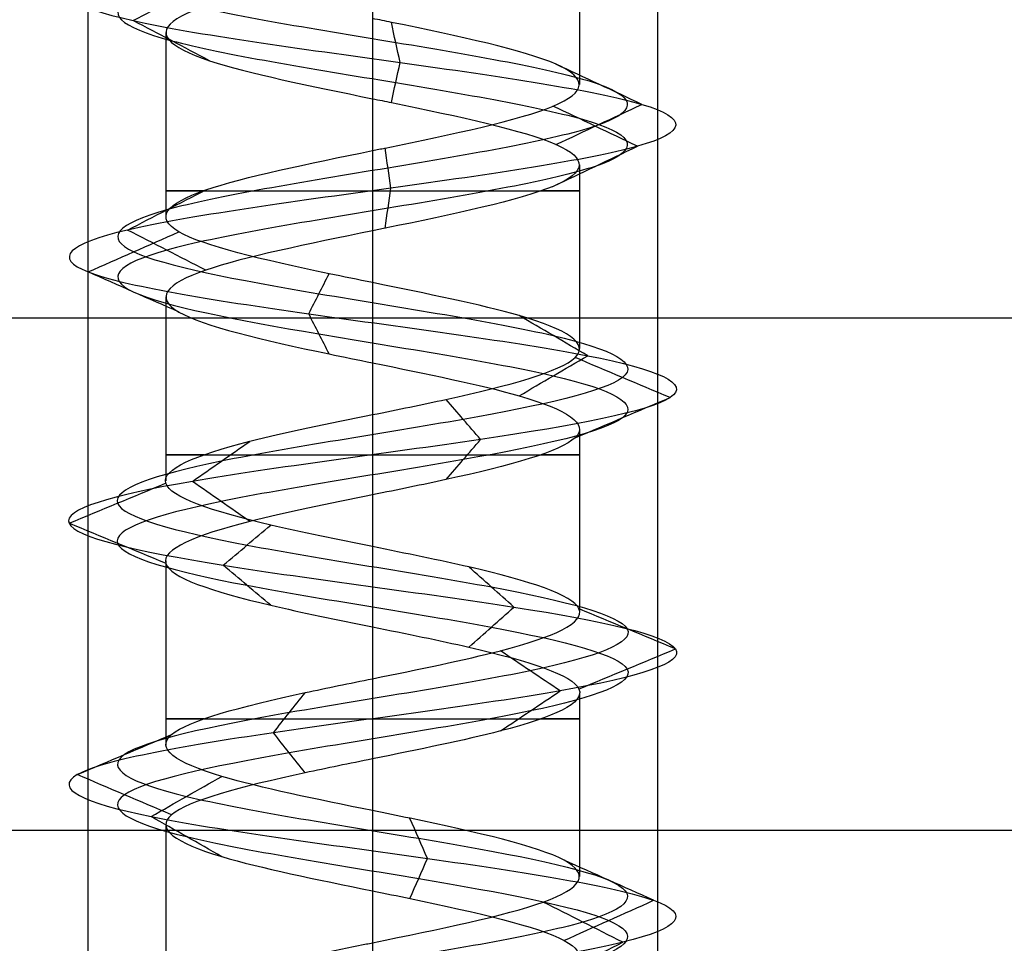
# Model space of a CAD drawing. Header units: millimetres. Extents: x -646 to 654, y -203 to 198.
# Tile 435 of 656: x -463.48 to -454.84, y 124.35 to 132.46. Entities that reach past the tile are written whole.
import ezdxf

# ---------------------------------------------------------------- set-up
doc = ezdxf.new("R2010")
doc.units = ezdxf.units.MM
doc.layers.add('Default', color=7, linetype='Continuous', true_color=0x000000)

msp = doc.modelspace()

# ---------------------------------------------------------------- linework, layer by layer
at = {"layer": 'Default', "color": 9, "true_color": 0xbebcba}
for p, q in [((-458.5685, 133.5029, 881.3222), (-458.5685, 131.8871, 881.3222)), ((-462.2002, 132.3435, 881.3222), (-462.2002, 130.7277, 881.3222)), ((-460.3844, 131.7632, 879.5027), (-460.3844, 130.1485, 879.5057)), ((-458.5685, 131.1832, 881.3222), (-458.5685, 129.5699, 881.3222)), ((-462.2002, 130.0235, 881.3222), (-462.2002, 128.41, 881.3222)), ((-460.3844, 129.4443, 879.5057), (-460.3844, 127.8308, 879.5112)), ((-458.5685, 128.8644, 881.3222), (-458.5685, 127.2514, 881.3222)), ((-462.2002, 127.7052, 881.3222), (-462.2002, 126.0917, 881.3222)), ((-460.3844, 127.1266, 879.5112), (-460.3844, 125.5131, 879.5048)), ((-458.5685, 126.5482, 881.3222), (-458.5685, 124.9336, 881.3222)), ((-462.2002, 125.3889, 881.3222), (-462.2002, 123.774, 881.3222)), ((-460.3844, 124.8089, 879.5048), (-460.3844, 123.1941, 879.5033))]:
    msp.add_line(p, q, dxfattribs=at)
at = {"layer": 'Default'}
for p, q in [((-636.3844, 129.8403, 780.8222), (-1.8844, 129.8403, 780.8222)), ((-636.3844, 129.8403, 873.8222), (-1.8844, 129.8403, 873.8222))]:
    msp.add_line(p, q, dxfattribs=at)
at = {"layer": 'Default', "color": 9, "true_color": 0xbebcba, "extrusion": (0, -1, 0)}
for centre, start, end in [((-460.3844, 881.3222, -130.9559), 144.53887, 270), ((-460.3844, 881.3222, -130.9559), 270, 35.36455), ((-460.3844, 881.3222, -128.6378), 144.57821, 270), ((-460.3844, 881.3222, -128.6378), 270, 35.22029), ((-460.3844, 881.3222, -126.3196), 144.64406, 270), ((-460.3844, 881.3222, -126.3196), 270, 35.43203)]:
    msp.add_arc(centre, 1.8159, start, end, dxfattribs=at)
at = {"layer": 'Default', "color": 9, "true_color": 0xbebcba}
for points, degree in [([(-460.3844, 139.246, 879.0826), (-459.6402, 139.1234, 879.0826), (-458.1646, 138.8782, 879.8829), (-457.9697, 138.5104, 882.4095), (-459.9868, 138.1427, 883.938), (-462.365, 137.7749, 883.0775), (-462.9339, 137.4071, 880.6114), (-461.1716, 137.0393, 878.7956), (-458.6901, 136.6715, 879.2891), (-457.7571, 136.3037, 881.6412), (-459.2258, 135.936, 883.7017), (-461.7535, 135.5682, 883.5871), (-463.0297, 135.2004, 881.4021), (-461.8878, 134.8326, 879.1442), (-459.3716, 134.4648, 878.8771), (-457.7812, 134.097, 880.8452), (-458.5704, 133.7292, 883.2493), (-461.0177, 133.3615, 883.8918), (-462.8861, 132.9937, 882.1855), (-462.4677, 132.6259, 879.69), (-460.1449, 132.2581, 878.6865), (-458.041, 131.8903, 880.0923), (-458.0792, 131.5225, 882.6223), (-460.2246, 131.1548, 883.9639), (-462.516, 130.787, 882.8907), (-462.8589, 130.4192, 880.3837), (-460.9398, 130.0514, 878.7346), (-458.513, 129.6836, 879.4508), (-457.7968, 129.3158, 881.8777), (-459.4459, 128.948, 883.7968), (-461.9529, 128.5803, 883.4539), (-463.0261, 128.2125, 881.1624), (-461.6845, 127.8447, 879.017), (-459.1545, 127.4769, 878.9788), (-457.7487, 127.1091, 881.0827), (-458.7522, 126.7413, 883.4055), (-461.2477, 126.3736, 883.824), (-462.954, 126.0058, 881.9556), (-462.3114, 125.638, 879.5082), (-459.9073, 125.2702, 878.719), (-457.9393, 124.9024, 880.3094), (-458.2063, 124.5346, 882.8256), (-460.4643, 124.1669, 883.9675), (-462.6492, 123.7991, 882.6914), (-462.7638, 123.4313, 880.1636), (-460.7034, 123.0635, 878.695), (-458.3513, 122.6957, 879.6279), (-457.8577, 122.3279, 882.1096), (-459.6737, 121.9601, 883.8715), (-462.1393, 121.5924, 883.3032), (-463.0008, 121.2246, 880.924), (-461.4705, 120.8568, 878.9088), (-458.9474, 120.489, 879.0997), (-457.7378, 120.1212, 881.3222), (-458.9474, 119.7534, 883.5447), (-461.4705, 119.3857, 883.7356), (-463.0008, 119.0179, 881.7204), (-462.1393, 118.6501, 879.3413), (-459.6737, 118.2823, 878.7729), (-457.8577, 117.9145, 880.5349), (-458.3513, 117.5467, 883.0166), (-460.7034, 117.179, 883.9494), (-462.7638, 116.8112, 882.4808), (-462.6492, 116.4434, 879.9531), (-460.4643, 116.0756, 878.6769), (-458.2063, 115.7078, 879.8188), (-457.9393, 115.34, 882.335), (-459.9073, 114.9722, 883.9254), (-462.3114, 114.6045, 883.1362), (-462.954, 114.2367, 880.6889), (-461.2477, 113.8689, 878.8205), (-458.7522, 113.5011, 879.2389), (-457.7487, 113.1333, 881.5617), (-459.1545, 112.7655, 883.6656), (-461.6845, 112.3978, 883.6274), (-463.0261, 112.03, 881.482), (-461.9529, 111.6622, 879.1906), (-459.4459, 111.2944, 878.8477), (-457.7968, 110.9266, 880.7668), (-458.513, 110.5588, 883.1936), (-460.9398, 110.1911, 883.9098), (-462.8589, 109.8233, 882.2607), (-462.516, 109.4555, 879.7537), (-460.2246, 109.0877, 878.6805), (-458.0792, 108.7199, 880.0221), (-458.041, 108.3521, 882.5521), (-460.1449, 107.9843, 883.9579), (-462.4677, 107.6166, 882.9544), (-462.8861, 107.2488, 880.4589), (-461.0177, 106.881, 878.7526), (-458.5704, 106.5132, 879.3952), (-457.7812, 106.1454, 881.7993), (-459.3716, 105.7776, 883.7673), (-461.8878, 105.4099, 883.5003), (-463.0297, 105.0421, 881.2423), (-461.7535, 104.6743, 879.0574), (-459.2258, 104.3065, 878.9428), (-457.7571, 103.9387, 881.0032), (-458.6901, 103.5709, 883.3553), (-461.1716, 103.2031, 883.8488), (-462.9339, 102.8354, 882.033), (-462.365, 102.4676, 879.567), (-459.9868, 102.0998, 878.7064), (-457.9697, 101.732, 880.2349), (-458.1646, 101.3642, 882.7615), (-459.6402, 101.119, 883.5619), (-460.3844, 100.9964, 883.5619)], 3), ([(-460.3844, 139.0695, 878.6563), (-459.4985, 138.9469, 878.6563), (-457.7421, 138.7017, 879.609), (-457.5101, 138.3339, 882.6164), (-459.9112, 137.9661, 884.4359), (-462.7419, 137.5983, 883.4115), (-463.4191, 137.2305, 880.4761), (-461.3214, 136.8628, 878.3148), (-458.3676, 136.495, 878.9022), (-457.2571, 136.1272, 881.702), (-459.0053, 135.7594, 884.1545), (-462.0141, 135.3916, 884.0181), (-463.5331, 135.0238, 881.4174), (-462.1739, 134.656, 878.7297), (-459.1788, 134.2883, 878.4118), (-457.2858, 133.9205, 880.7544), (-458.2251, 133.5527, 883.616), (-461.1383, 133.1849, 884.3809), (-463.3622, 132.8171, 882.3498), (-462.8641, 132.4493, 879.3794), (-460.0993, 132.0816, 878.1849), (-457.595, 131.7138, 879.8582), (-457.6405, 131.346, 882.8698), (-460.1942, 130.9782, 884.4667), (-462.9217, 130.6104, 883.1892), (-463.3298, 130.2426, 880.2051), (-461.0455, 129.8749, 878.2422), (-458.1568, 129.5071, 879.0947), (-457.3043, 129.1393, 881.9834), (-459.2673, 128.7715, 884.2677), (-462.2514, 128.4037, 883.8595), (-463.5288, 128.0359, 881.132), (-461.9319, 127.6681, 878.5783), (-458.9204, 127.3004, 878.5329), (-457.2471, 126.9326, 881.0371), (-458.4416, 126.5648, 883.802), (-461.412, 126.197, 884.3001), (-463.443, 125.8292, 882.0761), (-462.6781, 125.4614, 879.163), (-459.8165, 125.0937, 878.2236), (-457.474, 124.7259, 880.1167), (-457.7918, 124.3581, 883.1117), (-460.4795, 123.9903, 884.471), (-463.0802, 123.6225, 882.9519), (-463.2167, 123.2547, 879.9432), (-460.7641, 122.887, 878.195), (-457.9644, 122.5192, 879.3054), (-457.3768, 122.1514, 882.2594), (-459.5384, 121.7836, 884.3567), (-462.4733, 121.4158, 883.6802), (-463.4987, 121.048, 880.8482), (-461.6772, 120.6802, 878.4496), (-458.674, 120.3125, 878.6768), (-457.2342, 119.9447, 881.3222), (-458.674, 119.5769, 883.9676), (-461.6772, 119.2091, 884.1949), (-463.4987, 118.8413, 881.7962), (-462.4733, 118.4735, 878.9643), (-459.5384, 118.1058, 878.2877), (-457.3768, 117.738, 880.385), (-457.9644, 117.3702, 883.339), (-460.7641, 117.0024, 884.4494), (-463.2167, 116.6346, 882.7013), (-463.0802, 116.2668, 879.6925), (-460.4795, 115.899, 878.1735), (-457.7918, 115.5313, 879.5327), (-457.474, 115.1635, 882.5277), (-459.8165, 114.7957, 884.4208), (-462.6781, 114.4279, 883.4814), (-463.443, 114.0601, 880.5683), (-461.412, 113.6923, 878.3443), (-458.4416, 113.3246, 878.8424), (-457.2471, 112.9568, 881.6073), (-458.9204, 112.589, 884.1116), (-461.9319, 112.2212, 884.0661), (-463.5288, 111.8534, 881.5124), (-462.2514, 111.4856, 878.7849), (-459.2673, 111.1179, 878.3767), (-457.3043, 110.7501, 880.661), (-458.1568, 110.3823, 883.5497), (-461.0455, 110.0145, 884.4022), (-463.3298, 109.6467, 882.4393), (-462.9217, 109.2789, 879.4552), (-460.1942, 108.9111, 878.1778), (-457.6405, 108.5434, 879.7747), (-457.595, 108.1756, 882.7862), (-460.0993, 107.8078, 884.4595), (-462.8641, 107.44, 883.265), (-463.3622, 107.0722, 880.2946), (-461.1383, 106.7044, 878.2636), (-458.2251, 106.3367, 879.0284), (-457.2858, 105.9689, 881.8901), (-459.1788, 105.6011, 884.2326), (-462.1739, 105.2333, 883.9148), (-463.5331, 104.8655, 881.2271), (-462.0141, 104.4977, 878.6263), (-459.0053, 104.13, 878.4899), (-457.2571, 103.7622, 880.9425), (-458.3676, 103.3944, 883.7422), (-461.3214, 103.0266, 884.3297), (-463.4191, 102.6588, 882.1683), (-462.7419, 102.291, 879.2329), (-459.9112, 101.9232, 878.2086), (-457.5101, 101.5555, 880.028), (-457.7421, 101.1877, 883.0354), (-459.4985, 100.9425, 883.9881), (-460.3844, 100.8199, 883.9881)], 3), ([(-460.3844, 138.8929, 879.0826), (-459.6402, 138.7703, 879.0826), (-458.1646, 138.5251, 879.8829), (-457.9697, 138.1573, 882.4095), (-459.9868, 137.7895, 883.938), (-462.365, 137.4218, 883.0775), (-462.9338, 137.054, 880.6114), (-461.1716, 136.6862, 878.7956), (-458.6901, 136.3184, 879.2891), (-457.7571, 135.9506, 881.6412), (-459.2258, 135.5828, 883.7016), (-461.7535, 135.2151, 883.587), (-463.0297, 134.8473, 881.4021), (-461.8877, 134.4795, 879.1442), (-459.3716, 134.1117, 878.8772), (-457.7812, 133.7439, 880.8452), (-458.5704, 133.3761, 883.2492), (-461.0177, 133.0084, 883.8918), (-462.8861, 132.6406, 882.1855), (-462.4676, 132.2728, 879.6901), (-460.1449, 131.905, 878.6866), (-458.041, 131.5372, 880.0923), (-458.0792, 131.1694, 882.6223), (-460.2246, 130.8016, 883.9639), (-462.516, 130.4339, 882.8907), (-462.8589, 130.0661, 880.3838), (-460.9398, 129.6983, 878.7347), (-458.513, 129.3305, 879.4509), (-457.7968, 128.9627, 881.8777), (-459.4459, 128.5949, 883.7967), (-461.9528, 128.2272, 883.4538), (-463.026, 127.8594, 881.1624), (-461.6845, 127.4916, 879.0171), (-459.1545, 127.1238, 878.9789), (-457.7487, 126.756, 881.0827), (-458.7522, 126.3882, 883.4055), (-461.2477, 126.0204, 883.8239), (-462.954, 125.6527, 881.9556), (-462.3114, 125.2849, 879.5082), (-459.9073, 124.9171, 878.7191), (-457.9393, 124.5493, 880.3094), (-458.2063, 124.1815, 882.8256), (-460.4643, 123.8137, 883.9675), (-462.6492, 123.446, 882.6913), (-462.7638, 123.0782, 880.1637), (-460.7034, 122.7104, 878.695), (-458.3513, 122.3426, 879.6279), (-457.8577, 121.9748, 882.1096), (-459.6737, 121.607, 883.8715), (-462.1393, 121.2393, 883.3031), (-463.0007, 120.8715, 880.924), (-461.4705, 120.5037, 878.9089), (-458.9474, 120.1359, 879.0998), (-457.7379, 119.7681, 881.3222), (-458.9474, 119.4003, 883.5447), (-461.4705, 119.0325, 883.7356), (-463.0007, 118.6648, 881.7204), (-462.1393, 118.297, 879.3413), (-459.6737, 117.9292, 878.7729), (-457.8577, 117.5614, 880.5349), (-458.3513, 117.1936, 883.0165), (-460.7034, 116.8258, 883.9494), (-462.7638, 116.4581, 882.4808), (-462.6492, 116.0903, 879.9531), (-460.4643, 115.7225, 878.6769), (-458.2063, 115.3547, 879.8188), (-457.9393, 114.9869, 882.335), (-459.9073, 114.6191, 883.9254), (-462.3114, 114.2514, 883.1362), (-462.954, 113.8836, 880.6889), (-461.2477, 113.5158, 878.8205), (-458.7522, 113.148, 879.2389), (-457.7487, 112.7802, 881.5617), (-459.1545, 112.4124, 883.6656), (-461.6845, 112.0446, 883.6274), (-463.026, 111.6769, 881.482), (-461.9528, 111.3091, 879.1906), (-459.4459, 110.9413, 878.8477), (-457.7968, 110.5735, 880.7668), (-458.513, 110.2057, 883.1936), (-460.9398, 109.8379, 883.9098), (-462.8589, 109.4702, 882.2607), (-462.516, 109.1024, 879.7537), (-460.2246, 108.7346, 878.6805), (-458.0792, 108.3668, 880.0221), (-458.041, 107.999, 882.5521), (-460.1449, 107.6312, 883.9579), (-462.4676, 107.2635, 882.9544), (-462.8861, 106.8957, 880.4589), (-461.0177, 106.5279, 878.7526), (-458.5704, 106.1601, 879.3952), (-457.7812, 105.7923, 881.7993), (-459.3716, 105.4245, 883.7673), (-461.8877, 105.0567, 883.5002), (-463.0297, 104.689, 881.2423), (-461.7535, 104.3212, 879.0574), (-459.2258, 103.9534, 878.9428), (-457.7571, 103.5856, 881.0032), (-458.6901, 103.2178, 883.3553), (-461.1716, 102.85, 883.8488), (-462.9338, 102.4823, 882.033), (-462.365, 102.1145, 879.567), (-459.9868, 101.7467, 878.7064), (-457.9697, 101.3789, 880.2349), (-458.1646, 101.0111, 882.7615), (-459.6402, 100.7659, 883.5618), (-460.3844, 100.6433, 883.5618)], 3), ([(-460.3844, 132.922, 883.1381), (-460.3844, 132.115, 883.1381), (-460.3844, 131.308, 883.1381)], 2), ([(-462.4863, 132.4493, 879.6754), (-462.2628, 132.5668, 879.8506), (-462.0392, 132.6842, 880.0257), (-461.8156, 132.8017, 880.2009)], 3), ([(-461.8155, 132.0969, 880.201), (-462.0391, 132.2144, 880.0258), (-462.2627, 132.3319, 879.8506), (-462.4863, 132.4493, 879.6754)], 3), ([(-460.1427, 132.0816, 878.6629), (-460.1684, 132.1991, 878.9459), (-460.1941, 132.3166, 879.2289), (-460.2199, 132.4341, 879.5119)], 3), ([(-460.2199, 131.729, 879.5119), (-460.1941, 131.8465, 879.2289), (-460.1684, 131.964, 878.9459), (-460.1427, 132.0816, 878.6629)], 3), ([(-458.02, 131.7138, 880.0813), (-458.2717, 131.8313, 880.2134), (-458.5234, 131.9489, 880.3455), (-458.7752, 132.0665, 880.4776)], 3), ([(-458.0585, 131.346, 882.634), (-458.3063, 131.4636, 882.4943), (-458.554, 131.5812, 882.3545), (-458.8018, 131.6989, 882.2148)], 3), ([(-458.7752, 131.3611, 880.4776), (-458.5234, 131.4786, 880.3455), (-458.2717, 131.5962, 880.2134), (-458.02, 131.7138, 880.0813)], 3), ([(-460.2231, 130.9782, 883.9876), (-460.2403, 131.0959, 883.7035), (-460.2575, 131.2136, 883.4195), (-460.2747, 131.3312, 883.1354)], 3), ([(-458.8017, 130.9931, 882.2148), (-458.554, 131.1108, 882.3545), (-458.3063, 131.2284, 882.4943), (-458.0585, 131.346, 882.634)], 3), ([(-462.5351, 130.6104, 882.9048), (-462.3062, 130.728, 882.7363), (-462.0773, 130.8455, 882.5679), (-461.8483, 130.963, 882.3994)], 3), ([(-460.2747, 130.6252, 883.1355), (-460.2575, 130.7429, 883.4196), (-460.2403, 130.8605, 883.7036), (-460.2231, 130.9782, 883.9876)], 3), ([(-461.848, 130.2576, 882.3992), (-462.077, 130.3752, 882.5677), (-462.3061, 130.4928, 882.7362), (-462.5351, 130.6104, 882.9048)], 3), ([(-462.8811, 130.2426, 880.3753), (-462.6158, 130.36, 880.4759), (-462.3505, 130.4773, 880.5766), (-462.0852, 130.5947, 880.6772)], 3), ([(-460.3844, 130.6038, 883.1381), (-460.3844, 129.7968, 883.1381), (-460.3844, 128.9898, 883.1381)], 2), ([(-462.0838, 129.89, 880.6777), (-462.3496, 130.0076, 880.5769), (-462.6153, 130.1251, 880.4761), (-462.8811, 130.2426, 880.3753)], 3), ([(-460.9448, 129.8749, 878.7114), (-460.8853, 129.9921, 878.9887), (-460.8257, 130.1094, 879.2661), (-460.7662, 130.2267, 879.5434)], 3), ([(-460.7659, 129.5224, 879.5447), (-460.8255, 129.6399, 879.267), (-460.8852, 129.7574, 878.9892), (-460.9448, 129.8749, 878.7114)], 3), ([(-458.4962, 129.5071, 879.4341), (-458.697, 129.6245, 879.6349), (-458.8978, 129.742, 879.8357), (-459.0986, 129.8594, 880.0365)], 3), ([(-459.0985, 129.1548, 880.0364), (-458.8978, 129.2722, 879.8356), (-458.697, 129.3896, 879.6348), (-458.4962, 129.5071, 879.4341)], 3), ([(-457.7736, 129.1393, 881.8826), (-458.0513, 129.2567, 881.823), (-458.329, 129.3742, 881.7634), (-458.6067, 129.4916, 881.7038)], 3), ([(-458.6057, 128.7873, 881.704), (-458.3283, 128.9046, 881.7636), (-458.051, 129.022, 881.8231), (-457.7736, 129.1393, 881.8826)], 3), ([(-459.4375, 128.7715, 883.8189), (-459.538, 128.8887, 883.5539), (-459.6385, 129.0059, 883.2889), (-459.739, 129.1232, 883.0238)], 3), ([(-461.9669, 128.4037, 883.473), (-461.7991, 128.5208, 883.2448), (-461.6312, 128.638, 883.0167), (-461.4633, 128.7551, 882.7886)], 3), ([(-459.7389, 128.42, 883.0242), (-459.6384, 128.5372, 883.2891), (-459.5379, 128.6543, 883.554), (-459.4375, 128.7715, 883.8189)], 3), ([(-463.0497, 128.0359, 881.161), (-462.767, 128.1531, 881.1781), (-462.4843, 128.2702, 881.1952), (-462.2016, 128.3873, 881.2123)], 3), ([(-461.4634, 128.0524, 882.7887), (-461.6313, 128.1695, 883.0168), (-461.7991, 128.2866, 883.2449), (-461.9669, 128.4037, 883.473)], 3), ([(-460.3844, 128.2857, 883.1381), (-460.3844, 127.4787, 883.1381), (-460.3844, 126.6717, 883.1381)], 2), ([(-462.2017, 127.6846, 881.2123), (-462.4843, 127.8017, 881.1952), (-462.767, 127.9188, 881.1781), (-463.0497, 128.0359, 881.161)], 3), ([(-461.6961, 127.6681, 878.9964), (-461.557, 127.7853, 879.2431), (-461.4178, 127.9024, 879.4898), (-461.2787, 128.0195, 879.7365)], 3), ([(-461.2787, 127.3168, 879.7365), (-461.4178, 127.4339, 879.4898), (-461.557, 127.551, 879.2431), (-461.6961, 127.6681, 878.9964)], 3), ([(-459.1434, 127.3004, 878.9578), (-459.2751, 127.4175, 879.2086), (-459.4067, 127.5346, 879.4594), (-459.5383, 127.6518, 879.7103)], 3), ([(-459.5384, 126.9489, 879.7103), (-459.4067, 127.0661, 879.4595), (-459.2751, 127.1832, 879.2086), (-459.1434, 127.3004, 878.9578)], 3), ([(-457.7251, 126.9326, 881.0806), (-458.0072, 127.0497, 881.1062), (-458.2893, 127.1669, 881.1318), (-458.5714, 127.284, 881.1575)], 3), ([(-458.7376, 126.5648, 883.4242), (-458.9123, 126.6819, 883.2012), (-459.087, 126.7991, 882.9782), (-459.2617, 126.9162, 882.7552)], 3), ([(-458.5715, 126.5811, 881.1575), (-458.2893, 126.6983, 881.1318), (-458.0072, 126.8154, 881.1062), (-457.7251, 126.9326, 881.0806)], 3), ([(-461.2554, 126.197, 883.8464), (-461.1629, 126.3142, 883.5784), (-461.0705, 126.4315, 883.3104), (-460.978, 126.5487, 883.0425)], 3), ([(-459.2618, 126.2133, 882.7551), (-459.087, 126.3305, 882.9781), (-458.9123, 126.4476, 883.2012), (-458.7376, 126.5648, 883.4242)], 3), ([(-462.977, 125.8292, 881.9612), (-462.7012, 125.9467, 881.8933), (-462.4255, 126.0641, 881.8253), (-462.1497, 126.1816, 881.7573)], 3), ([(-460.9779, 125.8452, 883.0423), (-461.0704, 125.9625, 883.3103), (-461.1629, 126.0798, 883.5784), (-461.2554, 126.197, 883.8464)], 3), ([(-460.3844, 125.9675, 883.1381), (-460.3844, 125.1605, 883.1381), (-460.3844, 124.3535, 883.1381)], 2), ([(-462.1498, 125.4769, 881.7574), (-462.4256, 125.5944, 881.8253), (-462.7013, 125.7118, 881.8933), (-462.977, 125.8292, 881.9612)], 3), ([(-462.3287, 125.4614, 879.4919), (-462.1219, 125.5789, 879.6866), (-461.9151, 125.6963, 879.8812), (-461.7083, 125.8138, 880.0759)], 3), ([(-461.7078, 125.1088, 880.0764), (-461.9148, 125.2264, 879.8816), (-462.1217, 125.3439, 879.6868), (-462.3287, 125.4614, 879.4919)], 3), ([(-459.903, 125.0937, 878.6957), (-459.9541, 125.2109, 878.9746), (-460.0053, 125.3282, 879.2536), (-460.0564, 125.4455, 879.5325)], 3), ([(-460.0568, 124.7409, 879.5348), (-460.0056, 124.8585, 879.2551), (-459.9543, 124.9761, 878.9754), (-459.903, 125.0937, 878.6957)], 3), ([(-457.9174, 124.7259, 880.3003), (-458.1794, 124.8432, 880.4089), (-458.4415, 124.9605, 880.5175), (-458.7036, 125.0778, 880.626)], 3), ([(-458.1868, 124.3581, 882.8391), (-458.4207, 124.4756, 882.6777), (-458.6545, 124.5931, 882.5162), (-458.8884, 124.7107, 882.3548)], 3), ([(-458.7057, 124.373, 880.6269), (-458.443, 124.4906, 880.5181), (-458.1802, 124.6082, 880.4092), (-457.9174, 124.7259, 880.3003)], 3), ([(-458.8892, 124.0051, 882.3542), (-458.6551, 124.1228, 882.5158), (-458.4209, 124.2404, 882.6775), (-458.1868, 124.3581, 882.8391)], 3)]:
    msp.add_open_spline(points, degree=degree, dxfattribs=at)
at = {"layer": 'Default'}
for points in [[(-462.8844, 134.3403, 881.3222), (-462.8844, 111.8403, 881.3222), (-462.8844, 89.3403, 881.3222)], [(-460.3844, 134.3403, 883.8222), (-460.3844, 111.8403, 883.8222), (-460.3844, 89.3403, 883.8222)], [(-460.3844, 134.3403, 878.8222), (-460.3844, 111.8403, 878.8222), (-460.3844, 89.3403, 878.8222)], [(-457.8844, 134.3403, 881.3222), (-457.8844, 111.8403, 881.3222), (-457.8844, 89.3403, 881.3222)], [(-636.3844, 125.3403, 780.8222), (-319.1344, 125.3403, 780.8222), (-1.8844, 125.3403, 780.8222)], [(-636.3844, 125.3403, 873.8222), (-319.1344, 125.3403, 873.8222), (-1.8844, 125.3403, 873.8222)], [(-636.3844, 125.3403, 827.3222), (-319.1344, 125.3403, 827.3222), (-1.8844, 125.3403, 827.3222)]]:
    msp.add_open_spline(points, degree=2, dxfattribs=at)
at = {"layer": 'Default', "color": 9, "true_color": 0xbebcba}
for points, knots in [([(-460.3844, 132.922, 883.1381), (-460.5307, 132.8923, 883.1394), (-461.279, 132.74, 883.0562), (-462.4116, 132.465, 882.0218), (-462.083, 132.1085, 880.0599), (-460.9303, 131.8746, 879.5068), (-460.3844, 131.7632, 879.5027)], [-16.735145, -16.735145, -16.735145, -16.735145, -16.091486, -13.436391, -10.781296, -8.369707, -8.369707, -8.369707, -8.369707]), ([(-460.3844, 131.308, 883.1381), (-460.3479, 131.3154, 883.1383), (-460.3115, 131.3228, 883.1373), (-460.2752, 131.3303, 883.1351), (-459.6755, 131.4529, 883.099), (-459.0956, 131.5755, 882.7366), (-458.8004, 131.6981, 882.2135), (-458.5052, 131.8207, 881.6905), (-458.4947, 131.9433, 881.0069), (-458.7737, 132.0658, 880.4752), (-459.0527, 132.1884, 879.9435), (-459.6212, 132.311, 879.5637), (-460.2193, 132.4336, 879.5095), (-460.2741, 132.4449, 879.5045), (-460.3292, 132.4561, 879.5023), (-460.3844, 132.4674, 879.5027)], [-15.638496, -15.638496, -15.638496, -15.638496, -15.494179, -15.494179, -15.494179, -13.008298, -13.008298, -13.008298, -10.523023, -10.523023, -10.523023, -8.037877, -8.037877, -8.037877, -7.809918, -7.809918, -7.809918, -7.809918]), ([(-460.3844, 131.7632, 879.5027), (-460.3292, 131.752, 879.5023), (-459.6734, 131.6181, 879.5289), (-458.4843, 131.3617, 880.3233), (-458.5156, 130.9939, 882.3741), (-459.7106, 130.7413, 883.121), (-460.3479, 130.6113, 883.1383), (-460.3844, 130.6038, 883.1381)], [-8.369707, -8.369707, -8.369707, -8.369707, -8.1262, -5.471105, -2.81601, -0.160914, 0, 0, 0, 0]), ([(-460.3844, 130.1485, 879.5057), (-460.513, 130.1746, 879.5043), (-460.6414, 130.2008, 879.5166), (-460.7667, 130.2269, 879.5434), (-461.3539, 130.3495, 879.6692), (-461.8725, 130.4721, 880.1147), (-462.0854, 130.5947, 880.676), (-462.2983, 130.7173, 881.2374), (-462.2056, 130.8399, 881.9147), (-461.8496, 130.9625, 882.3982), (-461.5152, 131.0776, 882.8523), (-460.9487, 131.1927, 883.1355), (-460.3844, 131.308, 883.1381)], [-7.823676, -7.823676, -7.823676, -7.823676, -7.293295, -7.293295, -7.293295, -4.808244, -4.808244, -4.808244, -2.323295, -2.323295, -2.323295, 0, 0, 0, 0]), ([(-460.3844, 130.6038, 883.1381), (-460.9487, 130.4886, 883.1355), (-462.1185, 130.2509, 882.5507), (-462.3911, 129.8906, 880.5601), (-461.2432, 129.6192, 879.5742), (-460.513, 129.4705, 879.5043), (-460.3844, 129.4443, 879.5057)], [-16.717817, -16.717817, -16.717817, -16.717817, -14.227024, -11.574528, -8.922032, -8.356096, -8.356096, -8.356096, -8.356096]), ([(-460.3844, 128.9898, 883.1381), (-460.1643, 129.0344, 883.1394), (-459.9448, 129.079, 883.1022), (-459.7405, 129.1236, 883.0247), (-459.1788, 129.2462, 882.8114), (-458.7331, 129.3688, 882.2925), (-458.607, 129.4914, 881.705), (-458.4808, 129.614, 881.1175), (-458.6743, 129.7365, 880.4614), (-459.099, 129.8591, 880.0364), (-459.433, 129.9556, 879.7021), (-459.9101, 130.052, 879.5108), (-460.3844, 130.1485, 879.5057)], [-15.625304, -15.625304, -15.625304, -15.625304, -14.752315, -14.752315, -14.752315, -12.265708, -12.265708, -12.265708, -9.779131, -9.779131, -9.779131, -7.823676, -7.823676, -7.823676, -7.823676]), ([(-460.3844, 129.4443, 879.5057), (-459.9101, 129.3479, 879.5108), (-458.8265, 129.1288, 879.9452), (-458.2873, 128.7872, 881.7736), (-459.3409, 128.4974, 883.0001), (-460.1643, 128.3303, 883.1394), (-460.3844, 128.2857, 883.1381)], [-8.356096, -8.356096, -8.356096, -8.356096, -6.269536, -3.61704, -0.964544, 0, 0, 0, 0]), ([(-460.3844, 127.8308, 879.5112), (-460.6963, 127.8939, 879.5114), (-461.0084, 127.9571, 879.5879), (-461.2779, 128.0202, 879.7399), (-461.8011, 128.1428, 880.035), (-462.1637, 128.2654, 880.6148), (-462.1999, 128.388, 881.2144), (-462.2362, 128.5106, 881.8139), (-461.9462, 128.6332, 882.4333), (-461.4624, 128.7558, 882.7893), (-461.1548, 128.8337, 883.0156), (-460.769, 128.9117, 883.1355), (-460.3844, 128.9898, 883.1381)], [-7.796921, -7.796921, -7.796921, -7.796921, -6.516555, -6.516555, -6.516555, -4.030681, -4.030681, -4.030681, -1.544826, -1.544826, -1.544826, 0, 0, 0, 0]), ([(-460.3844, 128.2857, 883.1381), (-460.769, 128.2075, 883.1355), (-461.7618, 128.007, 882.827), (-462.5263, 127.6839, 881.1946), (-461.6143, 127.3755, 879.7363), (-460.6963, 127.1898, 879.5114), (-460.3844, 127.1266, 879.5112)], [-16.671132, -16.671132, -16.671132, -16.671132, -14.989298, -12.343786, -9.698274, -8.335658, -8.335658, -8.335658, -8.335658]), ([(-460.3844, 126.6717, 883.1381), (-459.9817, 126.7536, 883.1349), (-459.5774, 126.8352, 883.0024), (-459.2626, 126.9169, 882.7557), (-458.7898, 127.0395, 882.3853), (-458.5186, 127.1621, 881.7576), (-458.5729, 127.2847, 881.1594), (-458.6273, 127.4073, 880.5612), (-459.0072, 127.5298, 879.9927), (-459.5391, 127.6524, 879.7135), (-459.797, 127.7119, 879.5782), (-460.0906, 127.7713, 879.5109), (-460.3844, 127.8308, 879.5112)], [-15.59455, -15.59455, -15.59455, -15.59455, -13.973848, -13.973848, -13.973848, -11.488128, -11.488128, -11.488128, -9.002379, -9.002379, -9.002379, -7.796921, -7.796921, -7.796921, -7.796921]), ([(-460.3844, 127.1266, 879.5112), (-460.0906, 127.0672, 879.5109), (-459.1915, 126.8851, 879.7169), (-458.2473, 126.5805, 881.1298), (-458.9704, 126.2537, 882.8034), (-459.9817, 126.0494, 883.1349), (-460.3844, 125.9675, 883.1381)], [-8.335658, -8.335658, -8.335658, -8.335658, -7.052762, -4.40725, -1.761738, 0, 0, 0, 0]), ([(-460.3844, 125.5131, 879.5048), (-460.8765, 125.6132, 879.5101), (-461.3716, 125.7134, 879.718), (-461.7079, 125.8135, 880.0755), (-462.1195, 125.9361, 880.5131), (-462.2931, 126.0587, 881.1748), (-462.1493, 126.1813, 881.7582), (-462.0055, 126.3039, 882.3416), (-461.5442, 126.4265, 882.8468), (-460.9764, 126.5491, 883.043), (-460.7871, 126.59, 883.1084), (-460.5859, 126.6308, 883.1395), (-460.3844, 126.6717, 883.1381)], [-7.803231, -7.803231, -7.803231, -7.803231, -5.772465, -5.772465, -5.772465, -3.285917, -3.285917, -3.285917, -0.799324, -0.799324, -0.799324, 0, 0, 0, 0]), ([(-460.3844, 125.9675, 883.1381), (-460.5859, 125.9267, 883.1395), (-461.3905, 125.7632, 883.0152), (-462.4667, 125.4771, 881.8364), (-461.9777, 125.1318, 879.9725), (-460.8765, 124.9091, 879.5101), (-460.3844, 124.8089, 879.5048)], [-16.728505, -16.728505, -16.728505, -16.728505, -15.8438, -13.189681, -10.535562, -8.367307, -8.367307, -8.367307, -8.367307]), ([(-460.3844, 124.3535, 883.1381), (-459.8019, 124.4724, 883.1367), (-459.2181, 124.5913, 882.8323), (-458.8872, 124.7102, 882.3532), (-458.546, 124.8328, 881.8592), (-458.4737, 124.9554, 881.1794), (-458.7035, 125.0779, 880.6247), (-458.9333, 125.2005, 880.07), (-459.4651, 125.3231, 879.6404), (-460.0558, 125.4457, 879.5324), (-460.164, 125.4682, 879.5126), (-460.2741, 125.4906, 879.5036), (-460.3844, 125.5131, 879.5048)], [-15.632466, -15.632466, -15.632466, -15.632466, -13.228322, -13.228322, -13.228322, -10.743345, -10.743345, -10.743345, -8.258283, -8.258283, -8.258283, -7.803231, -7.803231, -7.803231, -7.803231]), ([(-460.3844, 124.8089, 879.5048), (-460.2741, 124.7865, 879.5036), (-459.5624, 124.6414, 879.5618), (-458.4015, 124.3738, 880.4996), (-458.616, 124.0097, 882.5182), (-459.8019, 123.7683, 883.1367), (-460.3844, 123.6494, 883.1381)], [-8.367307, -8.367307, -8.367307, -8.367307, -7.881443, -5.227324, -2.573205, 0, 0, 0, 0]), ([(-460.3844, 123.1941, 879.5033), (-460.4579, 123.2091, 879.5026), (-460.5313, 123.224, 879.5066), (-460.6042, 123.239, 879.5154), (-461.2004, 123.3616, 879.5876), (-461.7571, 123.4842, 879.9844), (-462.02, 123.6068, 880.5242), (-462.2828, 123.7294, 881.0641), (-462.2517, 123.852, 881.747), (-461.9409, 123.9746, 882.2609), (-461.6301, 124.0972, 882.7747), (-461.0394, 124.2198, 883.1194), (-460.439, 124.3424, 883.1374), (-460.4208, 124.3461, 883.1379), (-460.4026, 124.3498, 883.1382), (-460.3844, 124.3535, 883.1381)], [-7.832008, -7.832008, -7.832008, -7.832008, -7.528171, -7.528171, -7.528171, -5.043059, -5.043059, -5.043059, -2.557914, -2.557914, -2.557914, -0.07214, -0.07214, -0.07214, 0, 0, 0, 0])]:
    msp.add_open_spline(points, degree=3, knots=knots, dxfattribs=at)

doc.saveas('drawing.dxf')
